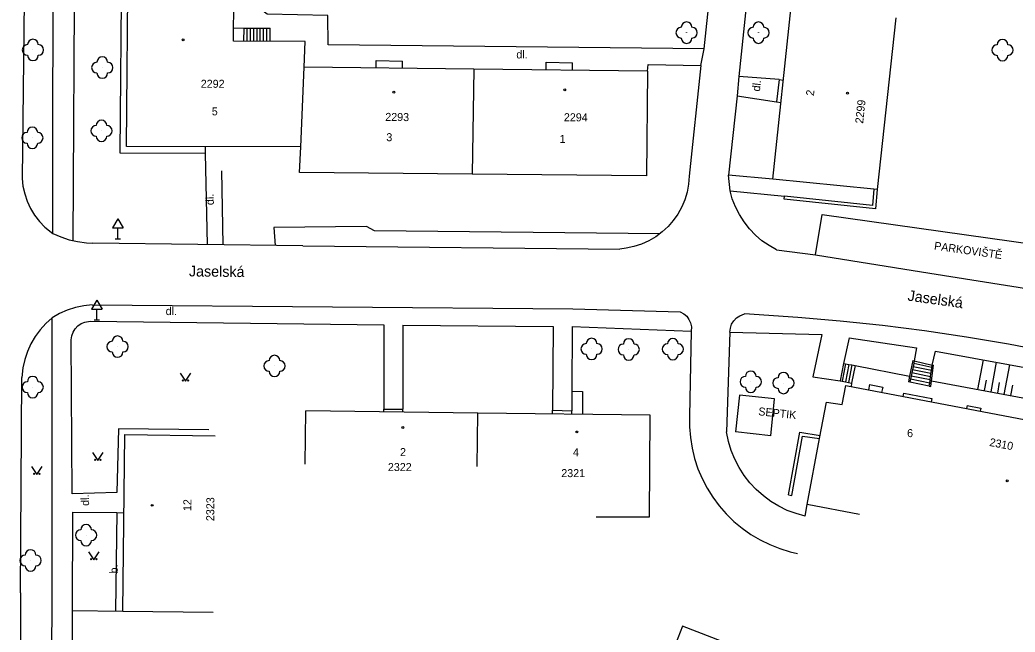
# Model space of a CAD drawing. Extents: x -584400 to -581602, y -1210894 to -1208793.
# Drawn here: x -582838.7 to -582745.5, y -1210202.4 to -1210145.1 of the extents above; entities that cross this region are included whole.
import ezdxf

# ---------------------------------------------------------------- set-up
doc = ezdxf.new("R2010")
doc.units = 0
for name, color, linetype in [('BUDOVY_MĚŘ', 7, 'Continuous'), ('NÁZVY_ULIC_TOK_SMĚR', 7, 'Continuous'), ('POMOC_POPIS', 7, 'Continuous'), ('ROZHRANÍ_PLOCH', 7, 'Continuous'), ('VÝŠKOPIS', 7, 'Continuous'), ('ZELEŇ', 7, 'Continuous'), ('ZN_BUDOV', 7, 'Continuous'), ('ZN_DOPLŇKOVÉ', 7, 'Continuous'), ('ZN_KULTUR', 7, 'Continuous'), ('Č_POPIS_EVID', 7, 'Continuous')]:
    doc.layers.add(name, color=color, linetype=linetype)

msp = doc.modelspace()

# ---------------------------------------------------------------- linework, layer by layer
at = {"layer": 'BUDOVY_MĚŘ'}
for points in [[(-582812.44, -1210156.95), (-582828.74, -1210156.91), (-582828.59, -1210139.03)], [(-582812.12, -1210149.49), (-582812.02, -1210147.09), (-582818.72, -1210147.06), (-582818.67, -1210139.02)], [(-582756.7, -1210144.87), (-582758.44, -1210160.93), (-582758.74, -1210160.9), (-582768.22, -1210159.99), (-582766.48, -1210143.8)], [(-582812.44, -1210156.95), (-582812.12, -1210149.49)], [(-582796.22, -1210149.67), (-582812.12, -1210149.49)], [(-582796.22, -1210149.67), (-582796.38, -1210159.5)], [(-582779.94, -1210149.85), (-582780.06, -1210159.66), (-582796.38, -1210159.5)], [(-582779.94, -1210149.85), (-582796.22, -1210149.67)], [(-582796.38, -1210159.5), (-582812.54, -1210159.34), (-582812.44, -1210156.95)], [(-582760.08, -1210191.37), (-582764.99, -1210190.45), (-582763.83, -1210184.27), (-582763.19, -1210180.86), (-582761.73, -1210181.09), (-582761.38, -1210179.31), (-582732.4, -1210184.82)], [(-582812.03, -1210186.68), (-582811.97, -1210181.68)], [(-582795.86, -1210181.88), (-582811.97, -1210181.68)], [(-582795.92, -1210186.88), (-582795.86, -1210181.88)], [(-582784.76, -1210191.59), (-582779.76, -1210191.61), (-582779.71, -1210182.08), (-582795.86, -1210181.88)], [(-582829.11, -1210200.42), (-582828.92, -1210183.9), (-582820.46, -1210184)], [(-582833.89, -1210213.03), (-582833.81, -1210200.36), (-582829.11, -1210200.42)], [(-582829.11, -1210200.42), (-582820.64, -1210200.52)], [(-582764.59, -1210211.87), (-582762.79, -1210207.21), (-582776.67, -1210201.85), (-582778.85, -1210207.46)]]:
    msp.add_lwpolyline(points, dxfattribs=at)
at = {"layer": 'ROZHRANÍ_PLOCH'}
for points in [[(-582774.64, -1210147.78), (-582809.88, -1210147.4), (-582809.89, -1210144.65), (-582815.58, -1210144.53), (-582817.23, -1210143.29), (-582817.01, -1210114.99), (-582816.89, -1210089.35), (-582818.42, -1210089.32), (-582818.39, -1210090.53)], [(-582835.67, -1210165.06), (-582835.61, -1210133.91), (-582835.6, -1210128.72), (-582836.3, -1210128.72)], [(-582833.74, -1210165.75), (-582833.58, -1210138.2), (-582833.64, -1210128.67), (-582829.15, -1210128.69)], [(-582821.34, -1210157.56), (-582829.34, -1210157.55), (-582829.2, -1210139.66), (-582829.15, -1210128.69)], [(-582774.64, -1210147.78), (-582772.72, -1210129.41)], [(-582769.74, -1210134.5), (-582771.39, -1210150.36)], [(-582838.27, -1210137.71), (-582838.53, -1210159.9), (-582838.45, -1210160.63), (-582838.29, -1210161.35), (-582838.05, -1210162.04), (-582837.74, -1210162.71), (-582837.36, -1210163.34), (-582836.91, -1210163.93), (-582836.4, -1210164.46), (-582835.67, -1210165.06)], [(-582818.71, -1210145.82), (-582817.74, -1210145.83)], [(-582817.75, -1210147.06), (-582817.74, -1210145.83)], [(-582817.74, -1210145.83), (-582817.44, -1210145.83)], [(-582817.44, -1210147.06), (-582817.44, -1210145.83)], [(-582817.44, -1210145.83), (-582817.13, -1210145.83)], [(-582817.14, -1210147.07), (-582817.13, -1210145.83)], [(-582817.13, -1210145.83), (-582816.83, -1210145.83)], [(-582816.84, -1210147.07), (-582816.83, -1210145.83)], [(-582816.83, -1210145.83), (-582816.52, -1210145.83)], [(-582816.53, -1210147.07), (-582816.52, -1210145.83)], [(-582816.52, -1210145.83), (-582816.22, -1210145.83)], [(-582816.23, -1210147.07), (-582816.22, -1210145.83)], [(-582816.22, -1210145.83), (-582815.91, -1210145.83)], [(-582815.92, -1210147.07), (-582815.91, -1210145.83)], [(-582815.91, -1210145.83), (-582815.61, -1210145.83)], [(-582815.62, -1210147.07), (-582815.61, -1210145.83)], [(-582815.61, -1210145.83), (-582815.3, -1210145.84)], [(-582815.31, -1210147.07), (-582815.3, -1210145.84)], [(-582774.96, -1210149.33), (-582774.64, -1210147.78)], [(-582805.37, -1210149.56), (-582805.37, -1210148.87), (-582802.9, -1210148.92)], [(-582802.9, -1210149.59), (-582802.9, -1210148.92)], [(-582789.46, -1210149.74), (-582789.45, -1210149.01), (-582786.98, -1210149.07)], [(-582786.99, -1210149.77), (-582786.98, -1210149.07)], [(-582774.96, -1210149.33), (-582776.05, -1210159.7), (-582776.11, -1210160.44), (-582776.24, -1210161.18), (-582776.46, -1210161.9), (-582776.75, -1210162.58), (-582777.11, -1210163.24), (-582777.54, -1210163.85), (-582778.03, -1210164.42), (-582778.58, -1210164.92), (-582779.18, -1210165.37), (-582779.83, -1210165.75), (-582780.51, -1210166.06), (-582781.22, -1210166.29), (-582781.95, -1210166.45), (-582782.55, -1210166.52)], [(-582779.94, -1210149.85), (-582779.9, -1210149.25), (-582774.96, -1210149.33)], [(-582771.39, -1210150.36), (-582771.56, -1210152.18)], [(-582767.63, -1210150.65), (-582771.39, -1210150.36)], [(-582767.63, -1210150.65), (-582767.86, -1210152.75)], [(-582767.63, -1210150.65), (-582767.22, -1210150.7)], [(-582771.56, -1210152.18), (-582772.38, -1210159.59)], [(-582771.56, -1210152.18), (-582767.86, -1210152.75)], [(-582767.86, -1210152.75), (-582767.45, -1210152.79)], [(-582821.34, -1210157.56), (-582821.35, -1210156.93)], [(-582821.17, -1210166.1), (-582821.34, -1210157.56)], [(-582819.87, -1210159.19), (-582819.73, -1210166.12)], [(-582772.22, -1210161.06), (-582772.38, -1210159.59)], [(-582768.22, -1210159.99), (-582772.38, -1210159.59)], [(-582767.87, -1210166.6), (-582768.57, -1210166.2), (-582769.24, -1210165.74), (-582769.85, -1210165.21), (-582770.41, -1210164.62), (-582770.91, -1210163.98), (-582771.35, -1210163.3), (-582771.71, -1210162.57), (-582772.01, -1210161.82), (-582772.22, -1210161.06)], [(-582772.22, -1210161.06), (-582767.12, -1210161.56)], [(-582764.23, -1210167.07), (-582763.58, -1210163.29), (-582741.19, -1210166.44), (-582741.89, -1210170.63)], [(-582835.67, -1210165.06), (-582834.91, -1210165.39), (-582834.13, -1210165.65), (-582833.33, -1210165.83), (-582832.51, -1210165.94), (-582831.92, -1210165.96)], [(-582778.79, -1210165.09), (-582805.51, -1210164.81), (-582806.26, -1210164.4), (-582814.95, -1210164.49), (-582814.83, -1210166.18)], [(-582812.23, -1210166.22), (-582831.92, -1210165.96)], [(-582812.23, -1210166.22), (-582782.55, -1210166.52)], [(-582767.87, -1210166.6), (-582764.23, -1210167.07)], [(-582764.23, -1210167.07), (-582753.52, -1210168.77), (-582741.89, -1210170.63)], [(-582831.96, -1210171.76), (-582832.76, -1210171.85), (-582833.54, -1210172.01), (-582834.31, -1210172.25), (-582835.04, -1210172.57), (-582835.73, -1210172.95)], [(-582831.96, -1210171.76), (-582786.94, -1210172.12), (-582776.88, -1210172.41), (-582776.56, -1210172.58), (-582776.28, -1210172.82), (-582776.07, -1210173.11), (-582775.92, -1210173.44), (-582775.84, -1210173.79), (-582775.86, -1210174.2)], [(-582772.24, -1210174.31), (-582772.19, -1210173.93), (-582772.07, -1210173.57), (-582771.87, -1210173.25), (-582771.61, -1210172.97), (-582771.3, -1210172.76), (-582770.88, -1210172.6)], [(-582738.34, -1210177), (-582742.24, -1210176.18), (-582746.14, -1210175.44), (-582750.07, -1210174.78), (-582754, -1210174.19), (-582757.95, -1210173.69), (-582761.9, -1210173.26), (-582765.87, -1210172.92), (-582770.88, -1210172.6)], [(-582835.73, -1210172.95), (-582836.32, -1210173.49), (-582836.85, -1210174.08), (-582837.31, -1210174.72), (-582837.71, -1210175.41), (-582838.04, -1210176.13), (-582838.29, -1210176.88), (-582838.46, -1210177.65), (-582838.57, -1210178.55)], [(-582835.81, -1210216.52), (-582835.71, -1210199.03), (-582835.73, -1210172.95)], [(-582821.04, -1210183.45), (-582829.51, -1210183.35), (-582829.65, -1210189.33), (-582833.83, -1210189.44), (-582833.93, -1210175.02), (-582833.89, -1210174.65), (-582833.76, -1210174.3), (-582833.57, -1210173.98), (-582833.31, -1210173.71), (-582833, -1210173.5), (-582832.65, -1210173.36), (-582832.16, -1210173.29), (-582804.64, -1210173.62), (-582804.65, -1210181.5)], [(-582802.86, -1210173.65), (-582802.87, -1210181.5)], [(-582802.86, -1210173.65), (-582788.8, -1210173.77), (-582788.84, -1210181.62)], [(-582787, -1210173.78), (-582787.03, -1210179.82)], [(-582787, -1210173.78), (-582775.86, -1210174.2)], [(-582775.86, -1210174.2), (-582776.03, -1210182.16), (-582776.03, -1210183.17), (-582775.94, -1210184.17), (-582775.78, -1210185.16), (-582775.54, -1210186.14), (-582775.23, -1210187.09), (-582774.84, -1210188.02), (-582774.37, -1210188.91), (-582773.84, -1210189.76), (-582773.24, -1210190.57), (-582772.58, -1210191.33), (-582771.86, -1210192.03), (-582771.09, -1210192.67), (-582770.26, -1210193.25), (-582769.4, -1210193.76), (-582768.5, -1210194.2), (-582767.56, -1210194.57), (-582766.6, -1210194.86), (-582765.91, -1210195.02)], [(-582772.24, -1210174.31), (-582772.55, -1210183.65)], [(-582772.24, -1210174.31), (-582763.63, -1210174.52), (-582764.48, -1210178.5), (-582761.92, -1210178.86)], [(-582761.07, -1210174.83), (-582761.58, -1210177.23)], [(-582761.07, -1210174.83), (-582754.76, -1210175.78), (-582754.96, -1210176.98)], [(-582753.28, -1210177.38), (-582752.97, -1210176.08), (-582738.97, -1210178.64), (-582739.29, -1210180.56)], [(-582761.58, -1210177.23), (-582761.92, -1210178.86)], [(-582761.4, -1210177.26), (-582761.71, -1210178.9)], [(-582761.58, -1210177.23), (-582761.4, -1210177.26)], [(-582761.1, -1210177.32), (-582761.41, -1210178.96)], [(-582761.4, -1210177.26), (-582761.1, -1210177.32)], [(-582760.81, -1210177.37), (-582761.12, -1210179.01)], [(-582761.1, -1210177.32), (-582760.81, -1210177.37)], [(-582760.81, -1210177.37), (-582760.51, -1210177.43), (-582755.4, -1210178.44)], [(-582755.1, -1210176.95), (-582755.4, -1210178.44)], [(-582755.1, -1210176.95), (-582754.96, -1210176.98)], [(-582755.01, -1210177.25), (-582755.07, -1210177.54)], [(-582754.96, -1210176.98), (-582755.01, -1210177.25)], [(-582753.31, -1210177.6), (-582755.01, -1210177.25)], [(-582754.96, -1210176.98), (-582753.28, -1210177.38)], [(-582760.51, -1210177.43), (-582760.83, -1210179.07)], [(-582755.19, -1210178.12), (-582755.25, -1210178.41)], [(-582755.13, -1210177.83), (-582755.19, -1210178.12)], [(-582753.44, -1210178.48), (-582755.19, -1210178.12)], [(-582755.07, -1210177.54), (-582755.13, -1210177.83)], [(-582753.4, -1210178.19), (-582755.13, -1210177.83)], [(-582753.36, -1210177.89), (-582755.07, -1210177.54)], [(-582753.44, -1210178.48), (-582753.4, -1210178.19)], [(-582753.4, -1210178.19), (-582753.36, -1210177.89)], [(-582753.36, -1210177.89), (-582753.31, -1210177.6)], [(-582753.35, -1210178.86), (-582753.15, -1210177.39)], [(-582753.31, -1210177.6), (-582753.28, -1210177.38)], [(-582753.28, -1210177.38), (-582753.15, -1210177.39)], [(-582838.67, -1210198.71), (-582838.57, -1210178.55)], [(-582761.92, -1210178.86), (-582761.71, -1210178.9)], [(-582761.71, -1210178.9), (-582761.41, -1210178.96)], [(-582761.41, -1210178.96), (-582761.12, -1210179.01)], [(-582761.12, -1210179.01), (-582760.83, -1210179.07)], [(-582760.83, -1210179.07), (-582760.89, -1210179.4)], [(-582759.16, -1210179.21), (-582759.25, -1210179.71)], [(-582759.16, -1210179.21), (-582757.92, -1210179.45), (-582758.02, -1210179.95)], [(-582755.4, -1210178.44), (-582755.51, -1210178.96)], [(-582755.37, -1210178.99), (-582755.51, -1210178.96)], [(-582755.31, -1210178.7), (-582755.37, -1210178.99)], [(-582753.56, -1210179.36), (-582755.37, -1210178.99)], [(-582755.25, -1210178.41), (-582755.31, -1210178.7)], [(-582753.52, -1210179.07), (-582755.31, -1210178.7)], [(-582753.48, -1210178.77), (-582755.25, -1210178.41)], [(-582753.56, -1210179.36), (-582753.42, -1210179.38), (-582753.35, -1210178.86)], [(-582753.56, -1210179.36), (-582753.52, -1210179.07)], [(-582753.52, -1210179.07), (-582753.48, -1210178.77)], [(-582753.48, -1210178.77), (-582753.44, -1210178.48)], [(-582753.35, -1210178.86), (-582739.42, -1210181.46)], [(-582787.03, -1210179.82), (-582787.04, -1210181.67)], [(-582787.03, -1210179.82), (-582786.04, -1210179.86), (-582786.05, -1210182)], [(-582755.99, -1210180.33), (-582755.93, -1210180.01), (-582753.31, -1210180.51), (-582753.37, -1210180.83)], [(-582768.41, -1210184), (-582768.06, -1210180.55), (-582771.35, -1210180.21), (-582771.72, -1210183.63)], [(-582804.65, -1210181.77), (-582804.65, -1210181.5)], [(-582804.65, -1210181.5), (-582802.87, -1210181.5)], [(-582802.87, -1210181.79), (-582802.87, -1210181.5)], [(-582788.85, -1210181.96), (-582788.84, -1210181.62)], [(-582788.84, -1210181.62), (-582787.04, -1210181.67)], [(-582787.04, -1210181.99), (-582787.04, -1210181.67)], [(-582750, -1210181.17), (-582750.06, -1210181.46)], [(-582750, -1210181.17), (-582748.73, -1210181.41), (-582748.78, -1210181.7)], [(-582765.19, -1210191.53), (-582766.04, -1210191.3), (-582766.86, -1210190.99), (-582767.65, -1210190.6), (-582768.4, -1210190.15), (-582769.1, -1210189.63), (-582769.76, -1210189.05), (-582770.36, -1210188.41), (-582770.9, -1210187.72), (-582771.37, -1210186.98), (-582771.77, -1210186.2), (-582772.11, -1210185.39), (-582772.36, -1210184.55), (-582772.55, -1210183.65)], [(-582768.41, -1210184), (-582771.72, -1210183.63)], [(-582833.81, -1210200.36), (-582833.77, -1210191.16), (-582829.67, -1210191.2)], [(-582829.67, -1210191.2), (-582829.79, -1210200.41)], [(-582829.67, -1210191.2), (-582829, -1210191.21)], [(-582765.19, -1210191.53), (-582764.99, -1210190.45)], [(-582838.67, -1210198.71), (-582838.7, -1210215.26)]]:
    msp.add_lwpolyline(points, dxfattribs=at)
at = {"layer": 'VÝŠKOPIS'}
for points in [[(-582748.51, -1210176.9), (-582749.03, -1210179.67)], [(-582747.28, -1210177.12), (-582747.8, -1210179.9)], [(-582746.05, -1210177.35), (-582746.57, -1210180.13)], [(-582748.23, -1210178.8), (-582748.41, -1210179.78)], [(-582747, -1210179.03), (-582747.18, -1210180.01)], [(-582745.77, -1210179.26), (-582745.95, -1210180.24)]]:
    msp.add_lwpolyline(points, dxfattribs=at)
at = {"layer": 'ZELEŇ'}
for centre in [(-582776.29, -1210146.26), (-582769.55, -1210146.26), (-582837.52, -1210147.88), (-582746.7, -1210147.89), (-582831.02, -1210149.53), (-582831.1, -1210155.45), (-582837.57, -1210156.11), (-582829.59, -1210175.66), (-582785.19, -1210175.88), (-582781.71, -1210175.92), (-582777.58, -1210175.9), (-582814.89, -1210177.47), (-582770.28, -1210178.95), (-582767.22, -1210179.07), (-582837.54, -1210179.45), (-582832.54, -1210193.31), (-582837.74, -1210195.68)]:
    msp.add_circle(centre, 0.0005, dxfattribs=at)
for centre, start, end in [((-582776.29, -1210145.76), 0, 179.99999), ((-582769.55, -1210145.76), 0, 179.99999), ((-582776.79, -1210146.26), 89.99999, 269.99999), ((-582775.79, -1210146.26), 270, 89.99999), ((-582770.05, -1210146.26), 89.99999, 269.99999), ((-582769.05, -1210146.26), 270, 89.99999), ((-582838.02, -1210147.88), 89.99999, 269.99999), ((-582837.52, -1210147.38), 0, 179.99999), ((-582837.02, -1210147.88), 270, 89.99999), ((-582776.29, -1210146.76), 179.99999, 359.99999), ((-582769.55, -1210146.76), 179.99999, 359.99999), ((-582747.2, -1210147.89), 89.99999, 269.99999), ((-582746.7, -1210147.39), 0, 179.99999), ((-582746.2, -1210147.89), 270, 89.99999), ((-582837.52, -1210148.38), 179.99999, 359.99999), ((-582746.7, -1210148.39), 179.99999, 359.99999), ((-582831.52, -1210149.53), 89.99999, 269.99999), ((-582831.02, -1210149.03), 0, 179.99999), ((-582830.52, -1210149.53), 270, 89.99999), ((-582831.02, -1210150.03), 179.99999, 359.99999), ((-582831.6, -1210155.45), 89.99999, 269.99999), ((-582831.1, -1210154.95), 0, 179.99999), ((-582830.6, -1210155.45), 270, 89.99999), ((-582838.07, -1210156.11), 89.99999, 269.99999), ((-582837.57, -1210155.61), 0, 179.99999), ((-582837.07, -1210156.11), 270, 89.99999), ((-582837.57, -1210156.61), 179.99999, 359.99999), ((-582831.1, -1210155.95), 179.99999, 359.99999), ((-582830.09, -1210175.66), 89.99999, 269.99999), ((-582829.59, -1210175.16), 0, 179.99999), ((-582829.09, -1210175.66), 270, 89.99999), ((-582785.69, -1210175.88), 89.99999, 269.99999), ((-582785.19, -1210175.38), 0, 179.99999), ((-582784.69, -1210175.88), 270, 89.99999), ((-582782.21, -1210175.92), 89.99999, 269.99999), ((-582781.71, -1210175.42), 0, 179.99999), ((-582781.21, -1210175.92), 270, 89.99999), ((-582778.08, -1210175.9), 89.99999, 269.99999), ((-582777.58, -1210175.4), 0, 179.99999), ((-582777.08, -1210175.9), 270, 89.99999), ((-582829.59, -1210176.16), 179.99999, 359.99999), ((-582785.19, -1210176.38), 179.99999, 359.99999), ((-582781.71, -1210176.42), 179.99999, 359.99999), ((-582777.58, -1210176.4), 179.99999, 359.99999), ((-582815.39, -1210177.47), 89.99999, 269.99999), ((-582814.89, -1210176.97), 0, 179.99999), ((-582814.39, -1210177.47), 270, 89.99999), ((-582814.89, -1210177.97), 179.99999, 359.99999), ((-582770.28, -1210178.45), 0, 179.99999), ((-582767.22, -1210178.57), 0, 179.99999), ((-582838.04, -1210179.45), 89.99999, 269.99999), ((-582837.54, -1210178.95), 0, 179.99999), ((-582837.04, -1210179.45), 270, 89.99999), ((-582770.78, -1210178.95), 89.99999, 269.99999), ((-582769.78, -1210178.95), 270, 89.99999), ((-582767.72, -1210179.07), 89.99999, 269.99999), ((-582766.72, -1210179.07), 270, 89.99999), ((-582837.54, -1210179.95), 179.99999, 359.99999), ((-582770.28, -1210179.45), 179.99999, 359.99999), ((-582767.22, -1210179.57), 179.99999, 359.99999), ((-582833.04, -1210193.31), 89.99999, 269.99999), ((-582832.54, -1210192.81), 0, 179.99999), ((-582832.04, -1210193.31), 270, 89.99999), ((-582832.54, -1210193.81), 179.99999, 359.99999), ((-582837.74, -1210195.18), 0, 179.99999), ((-582838.24, -1210195.68), 89.99999, 269.99999), ((-582837.24, -1210195.68), 270, 89.99999), ((-582837.74, -1210196.18), 179.99999, 359.99999)]:
    msp.add_arc(centre, 0.5, start, end, dxfattribs=at)
at = {"layer": 'ZN_BUDOV'}
for centre in [(-582823.46, -1210146.94), (-582803.71, -1210151.83), (-582787.71, -1210151.62), (-582761.22, -1210151.93), (-582802.88, -1210183.24), (-582786.57, -1210183.65), (-582746.25, -1210188.23), (-582826.36, -1210190.52)]:
    msp.add_circle(centre, 0.0875, dxfattribs=at)
at = {"layer": 'ZN_DOPLŇKOVÉ'}
for p, q in [((-582829.56, -1210163.684), (-582830.06, -1210164.55)), ((-582829.56, -1210163.684), (-582829.06, -1210164.55)), ((-582830.06, -1210164.55), (-582829.06, -1210164.55)), ((-582829.56, -1210165.55), (-582829.56, -1210164.55)), ((-582829.81, -1210165.55), (-582829.31, -1210165.55)), ((-582831.52, -1210171.294), (-582832.02, -1210172.16)), ((-582831.52, -1210171.294), (-582831.02, -1210172.16)), ((-582832.02, -1210172.16), (-582831.02, -1210172.16)), ((-582831.52, -1210173.16), (-582831.52, -1210172.16)), ((-582831.77, -1210173.16), (-582831.27, -1210173.16))]:
    msp.add_line(p, q, dxfattribs=at)
for points in [[(-582758.44, -1210160.93), (-582758.59, -1210162.77), (-582767.16, -1210161.85), (-582767.12, -1210161.56)], [(-582758.74, -1210160.9), (-582758.87, -1210162.44), (-582767.12, -1210161.56)], [(-582766.74, -1210189.54), (-582765.69, -1210183.68), (-582763.79, -1210183.97)], [(-582766.74, -1210189.54), (-582766.44, -1210189.59), (-582765.44, -1210184.03), (-582763.83, -1210184.27)]]:
    msp.add_lwpolyline(points, dxfattribs=at)
at = {"layer": 'ZN_KULTUR'}
for points in [[(-582823.73, -1210178.13), (-582823.23, -1210178.88), (-582822.73, -1210178.13)], [(-582831.94, -1210185.56), (-582831.44, -1210186.31), (-582830.94, -1210185.56)], [(-582837.65, -1210186.87), (-582837.15, -1210187.62), (-582836.65, -1210186.87)], [(-582832.31, -1210194.86), (-582831.81, -1210195.61), (-582831.31, -1210194.86)]]:
    msp.add_lwpolyline(points, dxfattribs=at)
for centre in [(-582823.48, -1210178.83), (-582822.98, -1210178.83), (-582831.69, -1210186.26), (-582831.19, -1210186.26), (-582837.4, -1210187.57), (-582836.9, -1210187.57), (-582832.06, -1210195.56), (-582831.56, -1210195.56)]:
    msp.add_circle(centre, 0.05, dxfattribs=at)

# ---------------------------------------------------------------- texts
at = {"layer": 'NÁZVY_ULIC_TOK_SMĚR'}
for rotation, p in [(359.24374, (-582822.91, -1210169.08)), (351.99244, (-582755.63, -1210171.34))]:
    msp.add_text('Jaselská', height=1, rotation=rotation, dxfattribs=at).set_placement(p)
at = {"layer": 'POMOC_POPIS'}
for s, rotation, p in [('dl.', 359.4889, (-582792.24, -1210148.67)), ('dl.', 83.87002, (-582769.43, -1210151.79)), ('dl.', 91.11868, (-582820.57, -1210162.4)), ('PARKOVIŠTĚ', 351.99244, (-582753.14, -1210166.57)), ('dl.', 359.24374, (-582825.09, -1210172.7)), ('SEPTIK', 354.1396, (-582769.6, -1210182.08)), ('dl.', 92.19619, (-582832.25, -1210190.56)), ('b.', 92.19619, (-582829.56, -1210196.88))]:
    msp.add_text(s, height=0.75, rotation=rotation, dxfattribs=at).set_placement(p)
at = {"layer": 'Č_POPIS_EVID'}
for s, p in [('2292', (-582821.8, -1210151.42)), ('2322', (-582804.27, -1210187.31)), ('2321', (-582788.03, -1210187.88))]:
    msp.add_text(s, height=0.75, dxfattribs=at).set_placement(p)
for s, rotation, p in [('2', 83.87397, (-582764.37, -1210152.21)), ('2299', 83.87397, (-582759.76, -1210154.8)), ('5', 359.40817, (-582820.77, -1210154)), ('2293', 359.42553, (-582804.52, -1210154.52)), ('2294', 359.42771, (-582787.79, -1210154.55)), ('3', 359.42553, (-582804.42, -1210156.42)), ('1', 359.42771, (-582788.19, -1210156.58)), ('6', 359.42553, (-582755.64, -1210184.13)), ('2310', 349.23605, (-582747.97, -1210184.95)), ('2', 359.42553, (-582803.14, -1210185.91)), ('4', 359.42553, (-582786.94, -1210185.92)), ('12', 89.85754, (-582822.68, -1210191.06)), ('2323', 89.63822, (-582820.54, -1210192))]:
    msp.add_text(s, height=0.75, rotation=rotation, dxfattribs=at).set_placement(p)

doc.saveas('drawing.dxf')
